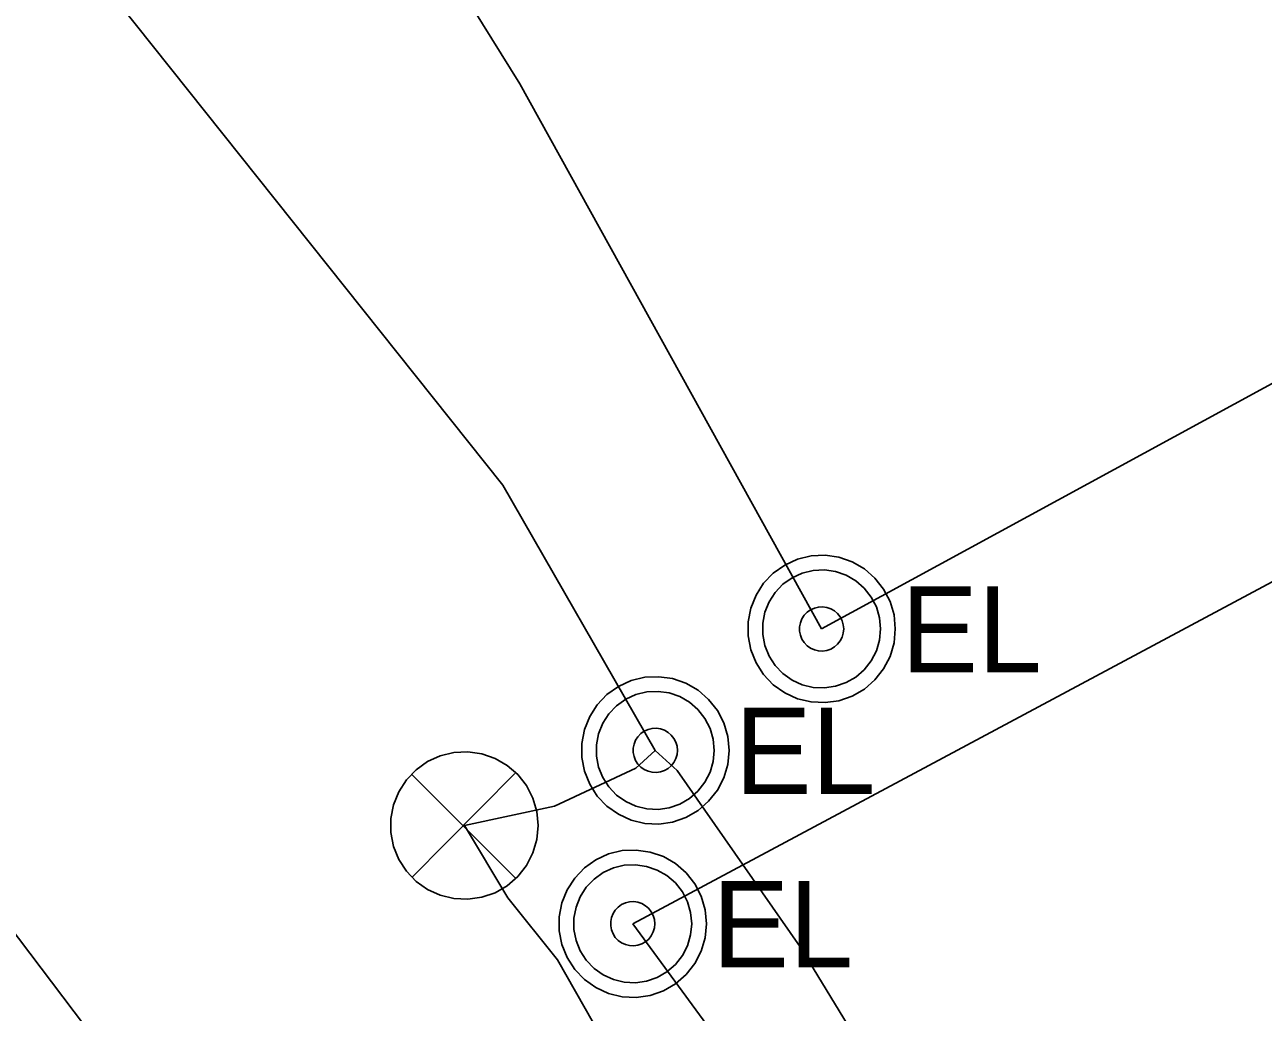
# Model space of a CAD drawing. Extents: x 600849 to 606371, y 330010 to 403088.
# Drawn here: x 604068.8 to 604124.2, y 338998.8 to 339042.9 of the extents above; entities that cross this region are included whole.
import ezdxf

# ---------------------------------------------------------------- set-up
doc = ezdxf.new("R2010")
doc.units = 0
for name, color, linetype in [('E_FTMS_Conduit', 7, 'Continuous'), ('E_LTG_CID', 7, 'Continuous'), ('E_SIG', 7, 'Continuous'), ('E_UTL_E', 7, 'Continuous'), ('E_UTL_E_UG', 7, 'Continuous'), ('E_UTL_FO_UG_QWEST', 7, 'Continuous')]:
    doc.layers.add(name, color=color, linetype=linetype)

msp = doc.modelspace()

# ---------------------------------------------------------------- linework, layer by layer
at = {"layer": 'E_FTMS_Conduit'}
for points in [[(604111.087, 338961.252), (604108.032, 338967.809), (604107.227, 338969.613), (604101.022, 338986.392), (604092.642, 339001.092), (604090.422, 339003.872), (604088.482, 339007.102), (604092.522, 339007.972), (604096.152, 339009.662), (604097.022, 339010.462), (604090.201, 339022.328), (604071.412, 339045.902), (604069.032, 339046.052), (604046.262, 339089.822), (604034.112, 339123.582), (604024.392, 339147.772), (604015.362, 339179.302), (604011.352, 339202.412), (604003.882, 339260.471), (603995.882, 339275.741), (603994.482, 339277.391), (603983.63, 339298.839), (603953.032, 339359.311)], [(604104.462, 339015.892), (604145.252, 339038.092), (604191.752, 339074.792)], [(604097.022, 339010.462), (604098.002, 339009.562), (604103.512, 339001.682), (604113.602, 338985.122), (604113.892, 338983.892)]]:
    msp.add_lwpolyline(points, dxfattribs=at)
at = {"layer": 'E_LTG_CID'}
msp.add_line((604146.892, 339029.902), (604096.012, 339002.712), dxfattribs=at)
msp.add_lwpolyline([(604230.776, 338806.584), (604229.938, 338807.94), (604196.91, 338855.378), (604162.365, 338902.088), (604137.732, 338945.812), (604096.012, 339002.712)], dxfattribs=at)
at = {"layer": 'E_SIG'}
for points in [[(604091.782, 339007.102), (604091.722, 339007.727), (604091.545, 339008.329), (604091.258, 339008.886), (604090.87, 339009.379), (604090.396, 339009.79), (604089.853, 339010.104), (604089.26, 339010.309), (604088.639, 339010.398), (604088.012, 339010.369), (604087.402, 339010.221), (604086.832, 339009.96), (604086.321, 339009.596), (604085.888, 339009.142), (604085.549, 339008.614), (604085.315, 339008.032), (604085.197, 339007.416), (604085.197, 339006.789), (604085.315, 339006.172), (604085.549, 339005.59), (604085.888, 339005.062), (604086.321, 339004.608), (604086.832, 339004.244), (604087.402, 339003.984), (604088.012, 339003.836), (604088.639, 339003.806), (604089.26, 339003.895), (604089.853, 339004.1), (604090.396, 339004.414), (604090.87, 339004.825), (604091.258, 339005.318), (604091.545, 339005.876), (604091.722, 339006.478), (604091.782, 339007.102)], [(604090.744, 339009.437), (604086.134, 339004.78)], [(604086.134, 339009.389), (604090.787, 339004.737)]]:
    msp.add_lwpolyline(points, dxfattribs=at)
at = {"layer": 'E_UTL_E'}
for points in [[(604107.763, 339015.893), (604107.704, 339016.518), (604107.527, 339017.12), (604107.24, 339017.677), (604106.852, 339018.17), (604106.378, 339018.581), (604105.834, 339018.895), (604105.241, 339019.1), (604104.62, 339019.189), (604103.994, 339019.16), (604103.384, 339019.012), (604102.813, 339018.751), (604102.302, 339018.387), (604101.869, 339017.933), (604101.53, 339017.405), (604101.297, 339016.823), (604101.178, 339016.207), (604101.178, 339015.579), (604101.297, 339014.963), (604101.53, 339014.381), (604101.869, 339013.853), (604102.302, 339013.399), (604102.813, 339013.035), (604103.384, 339012.775), (604103.994, 339012.627), (604104.62, 339012.597), (604105.241, 339012.686), (604105.834, 339012.891), (604106.378, 339013.205), (604106.852, 339013.616), (604107.24, 339014.109), (604107.527, 339014.667), (604107.704, 339015.269), (604107.763, 339015.893)], [(604107.763, 339015.893), (604107.704, 339016.518), (604107.527, 339017.12), (604107.24, 339017.677), (604106.852, 339018.17), (604106.378, 339018.581), (604105.834, 339018.895), (604105.241, 339019.1), (604104.62, 339019.189), (604103.994, 339019.16), (604103.384, 339019.012), (604102.813, 339018.751), (604102.302, 339018.387), (604101.869, 339017.933), (604101.53, 339017.405), (604101.297, 339016.823), (604101.178, 339016.207), (604101.178, 339015.579), (604101.297, 339014.963), (604101.53, 339014.381), (604101.869, 339013.853), (604102.302, 339013.399), (604102.813, 339013.035), (604103.384, 339012.775), (604103.994, 339012.627), (604104.62, 339012.597), (604105.241, 339012.686), (604105.834, 339012.891), (604106.378, 339013.205), (604106.852, 339013.616), (604107.24, 339014.109), (604107.527, 339014.667), (604107.704, 339015.269), (604107.763, 339015.893)], [(604107.103, 339015.893), (604107.056, 339016.393), (604106.914, 339016.874), (604106.684, 339017.32), (604106.374, 339017.715), (604105.995, 339018.044), (604105.56, 339018.295), (604105.086, 339018.459), (604104.589, 339018.53), (604104.088, 339018.506), (604103.6, 339018.388), (604103.143, 339018.179), (604102.735, 339017.888), (604102.388, 339017.525), (604102.117, 339017.103), (604101.93, 339016.637), (604101.835, 339016.144), (604101.835, 339015.642), (604101.93, 339015.149), (604102.117, 339014.683), (604102.388, 339014.261), (604102.735, 339013.898), (604103.143, 339013.607), (604103.6, 339013.398), (604104.088, 339013.28), (604104.589, 339013.256), (604105.086, 339013.328), (604105.56, 339013.492), (604105.995, 339013.743), (604106.374, 339014.071), (604106.684, 339014.466), (604106.914, 339014.912), (604107.056, 339015.393), (604107.103, 339015.893)], [(604107.103, 339015.893), (604107.056, 339016.393), (604106.914, 339016.874), (604106.684, 339017.32), (604106.374, 339017.715), (604105.995, 339018.044), (604105.56, 339018.295), (604105.086, 339018.459), (604104.589, 339018.53), (604104.088, 339018.506), (604103.6, 339018.388), (604103.143, 339018.179), (604102.735, 339017.888), (604102.388, 339017.525), (604102.117, 339017.103), (604101.93, 339016.637), (604101.835, 339016.144), (604101.835, 339015.642), (604101.93, 339015.149), (604102.117, 339014.683), (604102.388, 339014.261), (604102.735, 339013.898), (604103.143, 339013.607), (604103.6, 339013.398), (604104.088, 339013.28), (604104.589, 339013.256), (604105.086, 339013.328), (604105.56, 339013.492), (604105.995, 339013.743), (604106.374, 339014.071), (604106.684, 339014.466), (604106.914, 339014.912), (604107.056, 339015.393), (604107.103, 339015.893)], [(604105.453, 339015.893), (604105.436, 339016.08), (604105.383, 339016.261), (604105.296, 339016.428), (604105.18, 339016.576), (604105.038, 339016.7), (604104.875, 339016.794), (604104.697, 339016.855), (604104.511, 339016.882), (604104.323, 339016.873), (604104.14, 339016.829), (604103.968, 339016.75), (604103.815, 339016.641), (604103.685, 339016.505), (604103.584, 339016.347), (604103.514, 339016.172), (604103.478, 339015.987), (604103.478, 339015.799), (604103.514, 339015.614), (604103.584, 339015.439), (604103.685, 339015.281), (604103.815, 339015.145), (604103.968, 339015.036), (604104.14, 339014.958), (604104.323, 339014.913), (604104.511, 339014.904), (604104.697, 339014.931), (604104.875, 339014.993), (604105.038, 339015.087), (604105.18, 339015.21), (604105.296, 339015.358), (604105.383, 339015.525), (604105.436, 339015.706), (604105.453, 339015.893)], [(604105.453, 339015.893), (604105.436, 339016.08), (604105.383, 339016.261), (604105.296, 339016.428), (604105.18, 339016.576), (604105.038, 339016.7), (604104.875, 339016.794), (604104.697, 339016.855), (604104.511, 339016.882), (604104.323, 339016.873), (604104.14, 339016.829), (604103.968, 339016.75), (604103.815, 339016.641), (604103.685, 339016.505), (604103.584, 339016.347), (604103.514, 339016.172), (604103.478, 339015.987), (604103.478, 339015.799), (604103.514, 339015.614), (604103.584, 339015.439), (604103.685, 339015.281), (604103.815, 339015.145), (604103.968, 339015.036), (604104.14, 339014.958), (604104.323, 339014.913), (604104.511, 339014.904), (604104.697, 339014.931), (604104.875, 339014.993), (604105.038, 339015.087), (604105.18, 339015.21), (604105.296, 339015.358), (604105.383, 339015.525), (604105.436, 339015.706), (604105.453, 339015.893)], [(604100.323, 339010.463), (604100.264, 339011.088), (604100.087, 339011.69), (604099.8, 339012.247), (604099.412, 339012.74), (604098.938, 339013.151), (604098.394, 339013.465), (604097.801, 339013.67), (604097.181, 339013.759), (604096.554, 339013.73), (604095.944, 339013.582), (604095.373, 339013.321), (604094.862, 339012.957), (604094.43, 339012.503), (604094.09, 339011.975), (604093.857, 339011.393), (604093.738, 339010.777), (604093.738, 339010.149), (604093.857, 339009.533), (604094.09, 339008.951), (604094.43, 339008.423), (604094.862, 339007.969), (604095.373, 339007.605), (604095.944, 339007.345), (604096.554, 339007.197), (604097.181, 339007.167), (604097.801, 339007.256), (604098.394, 339007.461), (604098.938, 339007.775), (604099.412, 339008.186), (604099.8, 339008.679), (604100.087, 339009.237), (604100.264, 339009.839), (604100.323, 339010.463)], [(604100.323, 339010.463), (604100.264, 339011.088), (604100.087, 339011.69), (604099.8, 339012.247), (604099.412, 339012.74), (604098.938, 339013.151), (604098.394, 339013.465), (604097.801, 339013.67), (604097.181, 339013.759), (604096.554, 339013.73), (604095.944, 339013.582), (604095.373, 339013.321), (604094.862, 339012.957), (604094.43, 339012.503), (604094.09, 339011.975), (604093.857, 339011.393), (604093.738, 339010.777), (604093.738, 339010.149), (604093.857, 339009.533), (604094.09, 339008.951), (604094.43, 339008.423), (604094.862, 339007.969), (604095.373, 339007.605), (604095.944, 339007.345), (604096.554, 339007.197), (604097.181, 339007.167), (604097.801, 339007.256), (604098.394, 339007.461), (604098.938, 339007.775), (604099.412, 339008.186), (604099.8, 339008.679), (604100.087, 339009.237), (604100.264, 339009.839), (604100.323, 339010.463)], [(604099.663, 339010.463), (604099.616, 339010.963), (604099.474, 339011.444), (604099.244, 339011.89), (604098.934, 339012.285), (604098.555, 339012.614), (604098.12, 339012.865), (604097.646, 339013.029), (604097.149, 339013.1), (604096.648, 339013.076), (604096.16, 339012.958), (604095.703, 339012.749), (604095.295, 339012.458), (604094.948, 339012.095), (604094.677, 339011.673), (604094.49, 339011.207), (604094.395, 339010.714), (604094.395, 339010.212), (604094.49, 339009.719), (604094.677, 339009.253), (604094.948, 339008.831), (604095.295, 339008.468), (604095.703, 339008.177), (604096.16, 339007.968), (604096.648, 339007.85), (604097.149, 339007.826), (604097.646, 339007.898), (604098.12, 339008.062), (604098.555, 339008.313), (604098.934, 339008.641), (604099.244, 339009.036), (604099.474, 339009.482), (604099.616, 339009.964), (604099.663, 339010.463)], [(604099.663, 339010.463), (604099.616, 339010.963), (604099.474, 339011.444), (604099.244, 339011.89), (604098.934, 339012.285), (604098.555, 339012.614), (604098.12, 339012.865), (604097.646, 339013.029), (604097.149, 339013.1), (604096.648, 339013.076), (604096.16, 339012.958), (604095.703, 339012.749), (604095.295, 339012.458), (604094.948, 339012.095), (604094.677, 339011.673), (604094.49, 339011.207), (604094.395, 339010.714), (604094.395, 339010.212), (604094.49, 339009.719), (604094.677, 339009.253), (604094.948, 339008.831), (604095.295, 339008.468), (604095.703, 339008.177), (604096.16, 339007.968), (604096.648, 339007.85), (604097.149, 339007.826), (604097.646, 339007.898), (604098.12, 339008.062), (604098.555, 339008.313), (604098.934, 339008.641), (604099.244, 339009.036), (604099.474, 339009.482), (604099.616, 339009.964), (604099.663, 339010.463)], [(604098.013, 339010.463), (604097.996, 339010.65), (604097.943, 339010.831), (604097.856, 339010.998), (604097.74, 339011.146), (604097.598, 339011.27), (604097.435, 339011.364), (604097.257, 339011.425), (604097.071, 339011.452), (604096.883, 339011.443), (604096.7, 339011.399), (604096.528, 339011.32), (604096.375, 339011.211), (604096.245, 339011.075), (604096.144, 339010.917), (604096.074, 339010.742), (604096.038, 339010.557), (604096.038, 339010.369), (604096.074, 339010.184), (604096.144, 339010.009), (604096.245, 339009.851), (604096.375, 339009.715), (604096.528, 339009.606), (604096.7, 339009.528), (604096.883, 339009.483), (604097.071, 339009.474), (604097.257, 339009.501), (604097.435, 339009.563), (604097.598, 339009.657), (604097.74, 339009.78), (604097.856, 339009.928), (604097.943, 339010.095), (604097.996, 339010.276), (604098.013, 339010.463)], [(604098.013, 339010.463), (604097.996, 339010.65), (604097.943, 339010.831), (604097.856, 339010.998), (604097.74, 339011.146), (604097.598, 339011.27), (604097.435, 339011.364), (604097.257, 339011.425), (604097.071, 339011.452), (604096.883, 339011.443), (604096.7, 339011.399), (604096.528, 339011.32), (604096.375, 339011.211), (604096.245, 339011.075), (604096.144, 339010.917), (604096.074, 339010.742), (604096.038, 339010.557), (604096.038, 339010.369), (604096.074, 339010.184), (604096.144, 339010.009), (604096.245, 339009.851), (604096.375, 339009.715), (604096.528, 339009.606), (604096.7, 339009.528), (604096.883, 339009.483), (604097.071, 339009.474), (604097.257, 339009.501), (604097.435, 339009.563), (604097.598, 339009.657), (604097.74, 339009.78), (604097.856, 339009.928), (604097.943, 339010.095), (604097.996, 339010.276), (604098.013, 339010.463)], [(604099.313, 339002.713), (604099.254, 339003.338), (604099.077, 339003.94), (604098.79, 339004.497), (604098.402, 339004.99), (604097.928, 339005.401), (604097.384, 339005.715), (604096.791, 339005.92), (604096.171, 339006.009), (604095.544, 339005.98), (604094.934, 339005.832), (604094.363, 339005.571), (604093.852, 339005.207), (604093.42, 339004.753), (604093.08, 339004.225), (604092.847, 339003.643), (604092.728, 339003.027), (604092.728, 339002.399), (604092.847, 339001.783), (604093.08, 339001.201), (604093.42, 339000.673), (604093.852, 339000.219), (604094.363, 338999.855), (604094.934, 338999.595), (604095.544, 338999.447), (604096.171, 338999.417), (604096.791, 338999.506), (604097.384, 338999.711), (604097.928, 339000.025), (604098.402, 339000.436), (604098.79, 339000.929), (604099.077, 339001.487), (604099.254, 339002.089), (604099.313, 339002.713)], [(604099.313, 339002.713), (604099.254, 339003.338), (604099.077, 339003.94), (604098.79, 339004.497), (604098.402, 339004.99), (604097.928, 339005.401), (604097.384, 339005.715), (604096.791, 339005.92), (604096.171, 339006.009), (604095.544, 339005.98), (604094.934, 339005.832), (604094.363, 339005.571), (604093.852, 339005.207), (604093.42, 339004.753), (604093.08, 339004.225), (604092.847, 339003.643), (604092.728, 339003.027), (604092.728, 339002.399), (604092.847, 339001.783), (604093.08, 339001.201), (604093.42, 339000.673), (604093.852, 339000.219), (604094.363, 338999.855), (604094.934, 338999.595), (604095.544, 338999.447), (604096.171, 338999.417), (604096.791, 338999.506), (604097.384, 338999.711), (604097.928, 339000.025), (604098.402, 339000.436), (604098.79, 339000.929), (604099.077, 339001.487), (604099.254, 339002.089), (604099.313, 339002.713)], [(604098.653, 339002.713), (604098.606, 339003.213), (604098.464, 339003.694), (604098.234, 339004.14), (604097.924, 339004.535), (604097.545, 339004.864), (604097.11, 339005.115), (604096.636, 339005.279), (604096.139, 339005.35), (604095.638, 339005.326), (604095.15, 339005.208), (604094.693, 339004.999), (604094.285, 339004.708), (604093.938, 339004.345), (604093.667, 339003.923), (604093.48, 339003.457), (604093.385, 339002.964), (604093.385, 339002.462), (604093.48, 339001.969), (604093.667, 339001.503), (604093.938, 339001.081), (604094.285, 339000.718), (604094.693, 339000.427), (604095.15, 339000.218), (604095.638, 339000.1), (604096.139, 339000.076), (604096.636, 339000.148), (604097.11, 339000.312), (604097.545, 339000.563), (604097.924, 339000.891), (604098.234, 339001.286), (604098.464, 339001.732), (604098.606, 339002.214), (604098.653, 339002.713)], [(604098.653, 339002.713), (604098.606, 339003.213), (604098.464, 339003.694), (604098.234, 339004.14), (604097.924, 339004.535), (604097.545, 339004.864), (604097.11, 339005.115), (604096.636, 339005.279), (604096.139, 339005.35), (604095.638, 339005.326), (604095.15, 339005.208), (604094.693, 339004.999), (604094.285, 339004.708), (604093.938, 339004.345), (604093.667, 339003.923), (604093.48, 339003.457), (604093.385, 339002.964), (604093.385, 339002.462), (604093.48, 339001.969), (604093.667, 339001.503), (604093.938, 339001.081), (604094.285, 339000.718), (604094.693, 339000.427), (604095.15, 339000.218), (604095.638, 339000.1), (604096.139, 339000.076), (604096.636, 339000.148), (604097.11, 339000.312), (604097.545, 339000.563), (604097.924, 339000.891), (604098.234, 339001.286), (604098.464, 339001.732), (604098.606, 339002.214), (604098.653, 339002.713)], [(604097.003, 339002.713), (604096.986, 339002.9), (604096.933, 339003.081), (604096.846, 339003.248), (604096.73, 339003.396), (604096.588, 339003.52), (604096.425, 339003.614), (604096.247, 339003.675), (604096.061, 339003.702), (604095.873, 339003.693), (604095.69, 339003.649), (604095.518, 339003.571), (604095.365, 339003.461), (604095.235, 339003.325), (604095.134, 339003.167), (604095.064, 339002.992), (604095.028, 339002.807), (604095.028, 339002.619), (604095.064, 339002.434), (604095.134, 339002.259), (604095.235, 339002.101), (604095.365, 339001.965), (604095.518, 339001.856), (604095.69, 339001.778), (604095.873, 339001.733), (604096.061, 339001.724), (604096.247, 339001.751), (604096.425, 339001.813), (604096.588, 339001.907), (604096.73, 339002.03), (604096.846, 339002.178), (604096.933, 339002.345), (604096.986, 339002.526), (604097.003, 339002.713)], [(604097.003, 339002.713), (604096.986, 339002.9), (604096.933, 339003.081), (604096.846, 339003.248), (604096.73, 339003.396), (604096.588, 339003.52), (604096.425, 339003.614), (604096.247, 339003.675), (604096.061, 339003.702), (604095.873, 339003.693), (604095.69, 339003.649), (604095.518, 339003.571), (604095.365, 339003.461), (604095.235, 339003.325), (604095.134, 339003.167), (604095.064, 339002.992), (604095.028, 339002.807), (604095.028, 339002.619), (604095.064, 339002.434), (604095.134, 339002.259), (604095.235, 339002.101), (604095.365, 339001.965), (604095.518, 339001.856), (604095.69, 339001.778), (604095.873, 339001.733), (604096.061, 339001.724), (604096.247, 339001.751), (604096.425, 339001.813), (604096.588, 339001.907), (604096.73, 339002.03), (604096.846, 339002.178), (604096.933, 339002.345), (604096.986, 339002.526), (604097.003, 339002.713)]]:
    msp.add_lwpolyline(points, dxfattribs=at)
at = {"layer": 'E_UTL_E_UG'}
msp.add_lwpolyline([(604104.462, 339015.892), (604090.959, 339040.272), (604077.261, 339062.296), (604070.632, 339081.862), (604055.372, 339128.142), (604048.992, 339151.002), (604037.262, 339191.412), (604036.512, 339193.092), (604036.312, 339194.342), (604031.922, 339203.072), (604031.512, 339204.012), (604023.302, 339242.342), (604034.292, 339302.441)], dxfattribs=at)
at = {"layer": 'E_UTL_FO_UG_QWEST'}
msp.add_lwpolyline([(604123.954, 338929.811), (604087.546, 338977.046), (604055.862, 339018.73), (604033.545, 339044.43), (604013.775, 339072.995), (604013.756, 339072.872), (604000.586, 339141.007), (604000.944, 339179.122), (603998.307, 339255.745), (603998.736, 339273.048), (604000.016, 339278.713), (603971.192, 339345.351), (603971.922, 339368.501), (603959.542, 339416.021), (603960.232, 339439.931), (603960.568, 339469.656), (603966.404, 339648.367), (603987.637, 339741.745)], dxfattribs=at)

# ---------------------------------------------------------------- texts
at = {"layer": 'E_UTL_E'}
for p in [(604108.027, 339013.948), (604108.027, 339013.948), (604100.587, 339008.518), (604100.587, 339008.518), (604099.577, 339000.768), (604099.577, 339000.768)]:
    msp.add_text('EL', height=3.8491, dxfattribs=at).set_placement(p)

doc.saveas('drawing.dxf')
